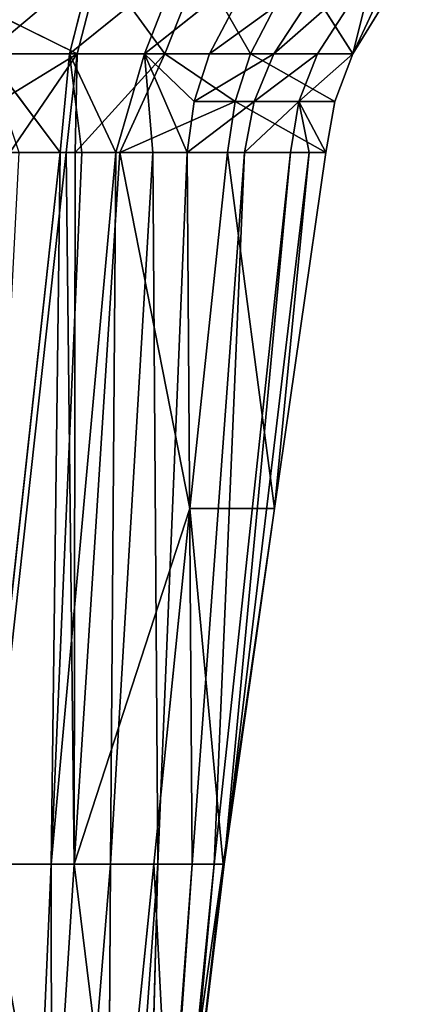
# Model space of a CAD drawing. Extents: x 80 to 596, y 77 to 1633.
# Tile 340 of 352: x 340.31 to 346.28, y 1567.83 to 1583. Entities that reach past the tile are written whole.
import ezdxf

# ---------------------------------------------------------------- set-up
doc = ezdxf.new("R2010")
doc.units = 0
doc.header["$LTSCALE"] = 25.4
doc.layers.get('0').update_dxf_attribs({"color": 13, "linetype": 'CONTINUOUS'})

# ---------------------------------------------------------------- blocks, each defined once
blk = doc.blocks.new('CADILLAC-III-8190-7988-799')
at = {"color": 18}
for p, q in [((3.296, 1582.47, 20.703), (0.523, 1583.843, 21.029)), ((3.296, 1582.47, 20.703), (0.523, 1583.843, 21.029)), ((1.894, 1582.471, 11.113), (3.529, 1583.841, 11.375)), ((1.894, 1582.471, 11.113), (3.529, 1583.841, 11.375)), ((3.178, 1582.47, 11.51), (3.529, 1583.841, 11.375)), ((3.178, 1582.47, 11.51), (3.529, 1583.841, 11.375)), ((3.178, 1582.47, 11.51), (4.868, 1583.84, 11.993)), ((3.178, 1582.47, 11.51), (4.868, 1583.84, 11.993)), ((3.296, 1582.47, 20.703), (3.653, 1583.841, 20.836)), ((3.296, 1582.47, 20.703), (3.653, 1583.841, 20.836)), ((4.648, 1582.47, 20.398), (3.653, 1583.841, 20.836)), ((4.648, 1582.47, 20.398), (3.653, 1583.841, 20.836)), ((4.335, 1582.47, 12.174), (4.868, 1583.84, 11.993)), ((4.335, 1582.47, 12.174), (4.868, 1583.84, 11.993)), ((4.335, 1582.47, 12.174), (6.052, 1583.839, 12.804)), ((4.335, 1582.47, 12.174), (6.052, 1583.839, 12.804)), ((5.184, 1583.84, 20.553), (4.648, 1582.47, 20.398)), ((5.184, 1583.84, 20.553), (4.648, 1582.47, 20.398)), ((5.184, 1583.84, 20.553), (5.965, 1582.47, 19.96)), ((5.184, 1583.84, 20.553), (5.965, 1582.47, 19.96)), ((6.052, 1583.839, 12.804), (5.331, 1582.47, 13.045)), ((5.331, 1582.47, 13.045), (7.218, 1583.839, 14.418)), ((5.331, 1582.47, 13.045), (7.218, 1583.839, 14.418)), ((6.052, 1583.839, 12.804), (5.331, 1582.47, 13.045)), ((6.674, 1583.839, 20.146), (5.965, 1582.47, 19.96)), ((6.674, 1583.839, 20.146), (5.965, 1582.47, 19.96)), ((7.218, 1583.839, 14.418), (6.322, 1582.47, 14.564)), ((7.218, 1583.839, 14.418), (6.322, 1582.47, 14.564)), ((6.322, 1582.47, 14.564), (7.876, 1583.838, 16.537)), ((6.322, 1582.47, 14.564), (7.876, 1583.838, 16.537)), ((7.537, 1582.47, 19.003), (6.674, 1583.839, 20.146)), ((7.537, 1582.47, 19.003), (6.674, 1583.839, 20.146)), ((7.876, 1583.838, 16.537), (6.995, 1582.47, 16.522)), ((7.876, 1583.838, 16.537), (6.995, 1582.47, 16.522)), ((7.537, 1582.47, 19.003), (8.175, 1583.839, 17.807)), ((8.377, 1583.839, 19.056), (7.537, 1582.47, 19.003)), ((7.537, 1582.47, 19.003), (8.175, 1583.839, 17.807)), ((8.377, 1583.839, 19.056), (7.537, 1582.47, 19.003)), ((7.537, 1582.47, 19.003), (7.876, 1583.838, 16.537)), ((7.537, 1582.47, 19.003), (7.876, 1583.838, 16.537)), ((3.296, 1582.47, 20.703), (0.535, 1582.471, 20.911)), ((3.296, 1582.47, 20.703), (0.535, 1582.471, 20.911)), ((3.296, 1582.47, 20.703), (0.818, 1580.95, 20.804)), ((3.296, 1582.47, 20.703), (0.818, 1580.95, 20.804)), ((3.178, 1582.47, 11.51), (1.894, 1582.471, 11.113)), ((3.178, 1582.47, 11.51), (1.894, 1582.471, 11.113)), ((3.037, 1580.95, 11.64), (1.894, 1582.471, 11.113)), ((3.037, 1580.95, 11.64), (1.894, 1582.471, 11.113)), ((3.296, 1582.47, 20.703), (2.26, 1580.95, 20.716)), ((3.296, 1582.47, 20.703), (2.26, 1580.95, 20.716)), ((3.037, 1580.95, 11.64), (3.178, 1582.47, 11.51)), ((3.037, 1580.95, 11.64), (3.178, 1582.47, 11.51)), ((3.125, 1580.95, 20.576), (3.296, 1582.47, 20.703)), ((3.125, 1580.95, 20.576), (3.296, 1582.47, 20.703)), ((3.178, 1582.47, 11.51), (3.369, 1580.95, 11.822)), ((4.335, 1582.47, 12.174), (3.178, 1582.47, 11.51)), ((4.335, 1582.47, 12.174), (3.178, 1582.47, 11.51)), ((3.89, 1580.95, 12.177), (3.178, 1582.47, 11.51)), ((3.89, 1580.95, 12.177), (3.178, 1582.47, 11.51)), ((3.178, 1582.47, 11.51), (3.369, 1580.95, 11.822)), ((4.648, 1582.47, 20.398), (3.264, 1580.95, 20.547)), ((3.264, 1580.95, 20.547), (3.296, 1582.47, 20.703)), ((3.264, 1580.95, 20.547), (3.296, 1582.47, 20.703)), ((4.648, 1582.47, 20.398), (3.264, 1580.95, 20.547)), ((4.648, 1582.47, 20.398), (3.296, 1582.47, 20.703)), ((4.648, 1582.47, 20.398), (3.296, 1582.47, 20.703)), ((3.89, 1580.95, 12.177), (4.335, 1582.47, 12.174)), ((3.89, 1580.95, 12.177), (4.335, 1582.47, 12.174)), ((3.951, 1580.95, 20.378), (4.648, 1582.47, 20.398)), ((3.951, 1580.95, 20.378), (4.648, 1582.47, 20.398)), ((4.335, 1582.47, 12.174), (4.459, 1580.95, 12.678)), ((4.335, 1582.47, 12.174), (4.459, 1580.95, 12.678)), ((4.335, 1582.47, 12.174), (4.99, 1580.95, 13.283)), ((5.331, 1582.47, 13.045), (4.335, 1582.47, 12.174)), ((5.331, 1582.47, 13.045), (4.335, 1582.47, 12.174)), ((5.097, 1581.735, 13.165), (4.335, 1582.47, 12.174)), ((5.097, 1581.735, 13.165), (4.335, 1582.47, 12.174)), ((4.335, 1582.47, 12.174), (4.99, 1580.95, 13.283)), ((4.648, 1582.47, 20.398), (5.965, 1582.47, 19.96)), ((4.648, 1582.47, 20.398), (5.965, 1582.47, 19.96)), ((4.648, 1582.47, 20.398), (5.728, 1581.735, 19.868)), ((4.648, 1582.47, 20.398), (5.728, 1581.735, 19.868)), ((5.331, 1582.47, 13.045), (5.097, 1581.735, 13.165)), ((5.097, 1581.735, 13.165), (6.322, 1582.47, 14.564)), ((5.097, 1581.735, 13.165), (6.322, 1582.47, 14.564)), ((5.331, 1582.47, 13.045), (5.097, 1581.735, 13.165)), ((5.331, 1582.47, 13.045), (6.322, 1582.47, 14.564)), ((5.331, 1582.47, 13.045), (6.322, 1582.47, 14.564)), ((5.965, 1582.47, 19.96), (5.728, 1581.735, 19.868)), ((5.965, 1582.47, 19.96), (5.728, 1581.735, 19.868)), ((7.26, 1581.735, 18.977), (5.965, 1582.47, 19.96)), ((7.26, 1581.735, 18.977), (5.965, 1582.47, 19.96)), ((7.537, 1582.47, 19.003), (5.965, 1582.47, 19.96)), ((7.537, 1582.47, 19.003), (5.965, 1582.47, 19.96)), ((6.322, 1582.47, 14.564), (6.023, 1581.735, 14.637)), ((6.322, 1582.47, 14.564), (6.023, 1581.735, 14.637)), ((6.995, 1582.47, 16.522), (6.023, 1581.735, 14.637)), ((6.995, 1582.47, 16.522), (6.023, 1581.735, 14.637)), ((6.322, 1582.47, 14.564), (6.995, 1582.47, 16.522)), ((6.322, 1582.47, 14.564), (6.995, 1582.47, 16.522)), ((6.709, 1581.735, 16.515), (7.537, 1582.47, 19.003)), ((6.709, 1581.735, 16.515), (7.537, 1582.47, 19.003)), ((6.709, 1581.735, 16.515), (6.995, 1582.47, 16.522)), ((6.709, 1581.735, 16.515), (6.995, 1582.47, 16.522)), ((7.537, 1582.47, 19.003), (6.995, 1582.47, 16.522)), ((7.537, 1582.47, 19.003), (6.995, 1582.47, 16.522)), ((7.537, 1582.47, 19.003), (7.26, 1581.735, 18.977)), ((7.537, 1582.47, 19.003), (7.26, 1581.735, 18.977)), ((3.951, 1580.95, 20.378), (5.728, 1581.735, 19.868)), ((3.951, 1580.95, 20.378), (5.728, 1581.735, 19.868)), ((5.097, 1581.735, 13.165), (4.99, 1580.95, 13.283)), ((4.99, 1580.95, 13.283), (6.023, 1581.735, 14.637)), ((4.99, 1580.95, 13.283), (6.023, 1581.735, 14.637)), ((5.097, 1581.735, 13.165), (4.99, 1580.95, 13.283)), ((5.097, 1581.735, 13.165), (6.023, 1581.735, 14.637)), ((5.097, 1581.735, 13.165), (6.023, 1581.735, 14.637)), ((5.728, 1581.735, 19.868), (5.608, 1580.95, 19.778)), ((5.728, 1581.735, 19.868), (5.608, 1580.95, 19.778)), ((7.123, 1580.95, 18.951), (5.728, 1581.735, 19.868)), ((7.123, 1580.95, 18.951), (5.728, 1581.735, 19.868)), ((7.26, 1581.735, 18.977), (5.728, 1581.735, 19.868)), ((7.26, 1581.735, 18.977), (5.728, 1581.735, 19.868)), ((6.023, 1581.735, 14.637), (5.873, 1580.95, 14.709)), ((5.873, 1580.95, 14.709), (6.709, 1581.735, 16.515)), ((5.873, 1580.95, 14.709), (6.709, 1581.735, 16.515)), ((6.023, 1581.735, 14.637), (5.873, 1580.95, 14.709)), ((6.709, 1581.735, 16.515), (6.023, 1581.735, 14.637)), ((6.709, 1581.735, 16.515), (6.023, 1581.735, 14.637)), ((6.578, 1580.95, 16.509), (6.709, 1581.735, 16.515)), ((6.578, 1580.95, 16.509), (6.709, 1581.735, 16.515)), ((6.709, 1581.735, 16.515), (6.868, 1580.95, 17.601)), ((7.26, 1581.735, 18.977), (6.709, 1581.735, 16.515)), ((7.26, 1581.735, 18.977), (6.709, 1581.735, 16.515)), ((7.123, 1580.95, 18.951), (6.709, 1581.735, 16.515)), ((7.123, 1580.95, 18.951), (6.709, 1581.735, 16.515)), ((6.709, 1581.735, 16.515), (6.868, 1580.95, 17.601)), ((7.26, 1581.735, 18.977), (7.123, 1580.95, 18.951)), ((7.26, 1581.735, 18.977), (7.123, 1580.95, 18.951)), ((1.832, 1569.983, 11.251), (3.037, 1580.95, 11.64)), ((1.832, 1569.983, 11.251), (3.037, 1580.95, 11.64)), ((3.125, 1580.95, 20.576), (1.915, 1569.983, 19.581)), ((3.125, 1580.95, 20.576), (1.915, 1569.983, 19.581)), ((3.125, 1580.95, 20.576), (2.26, 1580.95, 20.716)), ((3.125, 1580.95, 20.576), (2.26, 1580.95, 20.716)), ((2.402, 1580.95, 11.375), (3.037, 1580.95, 11.64)), ((2.402, 1580.95, 11.375), (3.037, 1580.95, 11.64)), ((3.037, 1580.95, 11.64), (2.896, 1569.983, 11.699)), ((3.369, 1580.95, 11.822), (2.896, 1569.983, 11.699)), ((3.037, 1580.95, 11.64), (2.896, 1569.983, 11.699)), ((3.369, 1580.95, 11.822), (2.896, 1569.983, 11.699)), ((3.89, 1580.95, 12.177), (2.896, 1569.983, 11.699)), ((3.89, 1580.95, 12.177), (2.896, 1569.983, 11.699)), ((3.037, 1580.95, 11.64), (3.369, 1580.95, 11.822)), ((3.037, 1580.95, 11.64), (3.369, 1580.95, 11.822)), ((3.264, 1580.95, 20.547), (3.125, 1580.95, 20.576)), ((3.125, 1580.95, 20.576), (3.251, 1569.983, 19.195)), ((3.125, 1580.95, 20.576), (3.251, 1569.983, 19.195)), ((3.264, 1580.95, 20.547), (3.125, 1580.95, 20.576)), ((3.951, 1580.95, 20.378), (3.251, 1569.983, 19.195)), ((3.264, 1580.95, 20.547), (3.251, 1569.983, 19.195)), ((3.951, 1580.95, 20.378), (3.251, 1569.983, 19.195)), ((3.264, 1580.95, 20.547), (3.251, 1569.983, 19.195)), ((3.951, 1580.95, 20.378), (3.264, 1580.95, 20.547)), ((3.951, 1580.95, 20.378), (3.264, 1580.95, 20.547)), ((3.369, 1580.95, 11.822), (3.89, 1580.95, 12.177)), ((3.369, 1580.95, 11.822), (3.89, 1580.95, 12.177)), ((3.89, 1580.95, 12.177), (3.81, 1569.983, 12.405)), ((3.89, 1580.95, 12.177), (3.81, 1569.983, 12.405)), ((4.459, 1580.95, 12.678), (3.81, 1569.983, 12.405)), ((4.459, 1580.95, 12.678), (3.81, 1569.983, 12.405)), ((3.89, 1580.95, 12.177), (4.459, 1580.95, 12.678)), ((3.89, 1580.95, 12.177), (4.459, 1580.95, 12.678)), ((5.608, 1580.95, 19.778), (3.951, 1580.95, 20.378)), ((3.951, 1580.95, 20.378), (5.03, 1575.467, 19.171)), ((3.951, 1580.95, 20.378), (5.03, 1575.467, 19.171)), ((5.608, 1580.95, 19.778), (3.951, 1580.95, 20.378)), ((4.459, 1580.95, 12.678), (4.537, 1569.983, 13.303)), ((4.459, 1580.95, 12.678), (4.537, 1569.983, 13.303)), ((4.459, 1580.95, 12.678), (4.99, 1580.95, 13.283)), ((4.459, 1580.95, 12.678), (4.99, 1580.95, 13.283)), ((4.99, 1580.95, 13.283), (4.537, 1569.983, 13.303)), ((4.99, 1580.95, 13.283), (4.537, 1569.983, 13.303)), ((4.99, 1580.95, 13.283), (5.066, 1569.983, 14.331)), ((4.99, 1580.95, 13.283), (5.066, 1569.983, 14.331)), ((4.99, 1580.95, 13.283), (5.873, 1580.95, 14.709)), ((4.99, 1580.95, 13.283), (5.873, 1580.95, 14.709)), ((5.03, 1575.467, 19.171), (5.608, 1580.95, 19.778)), ((5.03, 1575.467, 19.171), (5.608, 1580.95, 19.778)), ((5.873, 1580.95, 14.709), (5.066, 1569.983, 14.331)), ((5.873, 1580.95, 14.709), (5.066, 1569.983, 14.331)), ((5.873, 1580.95, 14.709), (5.404, 1569.983, 15.431)), ((5.873, 1580.95, 14.709), (5.404, 1569.983, 15.431)), ((6.578, 1580.95, 16.509), (5.404, 1569.983, 15.431)), ((6.578, 1580.95, 16.509), (5.404, 1569.983, 15.431)), ((6.578, 1580.95, 16.509), (5.559, 1569.983, 16.559)), ((6.578, 1580.95, 16.509), (5.559, 1569.983, 16.559)), ((6.868, 1580.95, 17.601), (5.559, 1569.983, 16.559)), ((6.868, 1580.95, 17.601), (5.559, 1569.983, 16.559)), ((7.123, 1580.95, 18.951), (5.608, 1580.95, 19.778)), ((5.608, 1580.95, 19.778), (6.334, 1575.467, 18.313)), ((5.608, 1580.95, 19.778), (6.334, 1575.467, 18.313)), ((7.123, 1580.95, 18.951), (5.608, 1580.95, 19.778)), ((5.873, 1580.95, 14.709), (6.578, 1580.95, 16.509)), ((5.873, 1580.95, 14.709), (6.578, 1580.95, 16.509)), ((6.334, 1575.467, 18.313), (7.123, 1580.95, 18.951)), ((6.868, 1580.95, 17.601), (6.334, 1575.467, 18.313)), ((6.868, 1580.95, 17.601), (6.334, 1575.467, 18.313)), ((6.334, 1575.467, 18.313), (7.123, 1580.95, 18.951)), ((6.578, 1580.95, 16.509), (6.868, 1580.95, 17.601)), ((6.578, 1580.95, 16.509), (6.868, 1580.95, 17.601)), ((6.868, 1580.95, 17.601), (7.123, 1580.95, 18.951)), ((6.868, 1580.95, 17.601), (7.123, 1580.95, 18.951)), ((3.251, 1569.983, 19.195), (5.03, 1575.467, 19.171)), ((3.251, 1569.983, 19.195), (5.03, 1575.467, 19.171)), ((4.477, 1569.983, 18.553), (5.03, 1575.467, 19.171)), ((4.477, 1569.983, 18.553), (5.03, 1575.467, 19.171)), ((5.03, 1575.467, 19.171), (6.334, 1575.467, 18.313)), ((5.03, 1575.467, 19.171), (6.334, 1575.467, 18.313)), ((5.03, 1575.467, 19.171), (5.546, 1569.983, 17.676)), ((5.03, 1575.467, 19.171), (5.546, 1569.983, 17.676)), ((5.546, 1569.983, 17.676), (6.334, 1575.467, 18.313)), ((5.546, 1569.983, 17.676), (6.334, 1575.467, 18.313)), ((6.334, 1575.467, 18.313), (5.559, 1569.983, 16.559)), ((6.334, 1575.467, 18.313), (5.559, 1569.983, 16.559)), ((2.896, 1569.983, 11.699), (1.832, 1569.983, 11.251)), ((2.896, 1569.983, 11.699), (1.832, 1569.983, 11.251)), ((3.251, 1569.983, 19.195), (1.915, 1569.983, 19.581)), ((3.251, 1569.983, 19.195), (1.915, 1569.983, 19.581)), ((2.422, 1559.016, 11.577), (2.896, 1569.983, 11.699)), ((2.422, 1559.016, 11.577), (2.896, 1569.983, 11.699)), ((3.81, 1569.983, 12.405), (2.896, 1569.983, 11.699)), ((2.91, 1559.016, 11.909), (2.896, 1569.983, 11.699)), ((3.81, 1569.983, 12.405), (2.896, 1569.983, 11.699)), ((2.91, 1559.016, 11.909), (2.896, 1569.983, 11.699)), ((2.901, 1564.499, 18.603), (3.251, 1569.983, 19.195)), ((2.901, 1564.499, 18.603), (3.251, 1569.983, 19.195)), ((2.91, 1559.016, 11.909), (3.81, 1569.983, 12.405)), ((2.91, 1559.016, 11.909), (3.81, 1569.983, 12.405)), ((3.924, 1564.499, 17.935), (3.251, 1569.983, 19.195)), ((3.924, 1564.499, 17.935), (3.251, 1569.983, 19.195)), ((3.744, 1559.016, 12.848), (4.537, 1569.983, 13.303)), ((3.744, 1559.016, 12.848), (3.81, 1569.983, 12.405)), ((3.744, 1559.016, 12.848), (4.537, 1569.983, 13.303)), ((3.744, 1559.016, 12.848), (3.81, 1569.983, 12.405)), ((3.924, 1564.499, 17.935), (4.477, 1569.983, 18.553)), ((3.924, 1564.499, 17.935), (4.477, 1569.983, 18.553)), ((4.251, 1559.016, 14.159), (5.066, 1569.983, 14.331)), ((4.251, 1559.016, 14.159), (5.066, 1569.983, 14.331)), ((4.251, 1559.016, 14.159), (4.537, 1569.983, 13.303)), ((4.251, 1559.016, 14.159), (4.537, 1569.983, 13.303)), ((4.305, 1559.016, 14.594), (5.404, 1569.983, 15.431)), ((4.305, 1559.016, 14.594), (5.404, 1569.983, 15.431)), ((4.305, 1559.016, 14.594), (5.066, 1569.983, 14.331)), ((4.305, 1559.016, 14.594), (5.066, 1569.983, 14.331)), ((4.477, 1569.983, 18.553), (5.546, 1569.983, 17.676)), ((4.477, 1569.983, 18.553), (5.546, 1569.983, 17.676)), ((4.477, 1569.983, 18.553), (4.758, 1564.499, 17.038)), ((4.477, 1569.983, 18.553), (4.758, 1564.499, 17.038)), ((5.066, 1569.983, 14.331), (4.537, 1569.983, 13.303)), ((5.066, 1569.983, 14.331), (4.537, 1569.983, 13.303)), ((4.758, 1564.499, 17.038), (5.546, 1569.983, 17.676)), ((4.758, 1564.499, 17.038), (5.546, 1569.983, 17.676)), ((4.904, 1564.499, 16.038), (5.546, 1569.983, 17.676)), ((4.904, 1564.499, 16.038), (5.546, 1569.983, 17.676)), ((4.904, 1564.499, 16.038), (5.559, 1569.983, 16.559)), ((4.904, 1564.499, 16.038), (5.559, 1569.983, 16.559)), ((4.904, 1564.499, 16.038), (5.404, 1569.983, 15.431)), ((4.904, 1564.499, 16.038), (5.404, 1569.983, 15.431)), ((5.404, 1569.983, 15.431), (5.066, 1569.983, 14.331)), ((5.404, 1569.983, 15.431), (5.066, 1569.983, 14.331)), ((5.559, 1569.983, 16.559), (5.404, 1569.983, 15.431)), ((5.559, 1569.983, 16.559), (5.404, 1569.983, 15.431)), ((5.546, 1569.983, 17.676), (5.559, 1569.983, 16.559)), ((5.546, 1569.983, 17.676), (5.559, 1569.983, 16.559))]:
    blk.add_line(p, q, dxfattribs=at)
mesh = blk.add_polyface(dxfattribs=at)
corners = [(3.296, 1582.47, 20.703), (0.523, 1583.843, 21.029), (0.535, 1582.471, 20.911)]
mesh.append_faces([[corners[k] for k in face] for face in [(0, 1, 2)]], dxfattribs={"color": 18})
mesh = blk.add_polyface(dxfattribs=at)
corners = [(3.653, 1583.841, 20.836), (0.523, 1583.843, 21.029), (3.296, 1582.47, 20.703)]
mesh.append_faces([[corners[k] for k in face] for face in [(0, 1, 2)]], dxfattribs={"color": 18})
mesh = blk.add_polyface(dxfattribs=at)
corners = [(3.529, 1583.841, 11.375), (1.894, 1582.471, 11.113), (2.069, 1583.842, 11.005)]
mesh.append_faces([[corners[k] for k in face] for face in [(0, 1, 2)]], dxfattribs={"color": 18})
mesh = blk.add_polyface(dxfattribs=at)
corners = [(3.529, 1583.841, 11.375), (3.178, 1582.47, 11.51), (1.894, 1582.471, 11.113)]
mesh.append_faces([[corners[k] for k in face] for face in [(0, 1, 2)]], dxfattribs={"color": 18})
mesh = blk.add_polyface(dxfattribs=at)
corners = [(4.868, 1583.84, 11.993), (3.178, 1582.47, 11.51), (3.529, 1583.841, 11.375)]
mesh.append_faces([[corners[k] for k in face] for face in [(0, 1, 2)]], dxfattribs={"color": 18})
mesh = blk.add_polyface(dxfattribs=at)
corners = [(4.868, 1583.84, 11.993), (4.335, 1582.47, 12.174), (3.178, 1582.47, 11.51)]
mesh.append_faces([[corners[k] for k in face] for face in [(0, 1, 2)]], dxfattribs={"color": 18})
mesh = blk.add_polyface(dxfattribs=at)
corners = [(4.648, 1582.47, 20.398), (3.653, 1583.841, 20.836), (3.296, 1582.47, 20.703)]
mesh.append_faces([[corners[k] for k in face] for face in [(0, 1, 2)]], dxfattribs={"color": 18})
mesh = blk.add_polyface(dxfattribs=at)
corners = [(5.184, 1583.84, 20.553), (3.653, 1583.841, 20.836), (4.648, 1582.47, 20.398)]
mesh.append_faces([[corners[k] for k in face] for face in [(0, 1, 2)]], dxfattribs={"color": 18})
mesh = blk.add_polyface(dxfattribs=at)
corners = [(6.052, 1583.839, 12.804), (4.335, 1582.47, 12.174), (4.868, 1583.84, 11.993)]
mesh.append_faces([[corners[k] for k in face] for face in [(0, 1, 2)]], dxfattribs={"color": 18})
mesh = blk.add_polyface(dxfattribs=at)
corners = [(6.052, 1583.839, 12.804), (5.331, 1582.47, 13.045), (4.335, 1582.47, 12.174)]
mesh.append_faces([[corners[k] for k in face] for face in [(0, 1, 2)]], dxfattribs={"color": 18})
mesh = blk.add_polyface(dxfattribs=at)
corners = [(5.965, 1582.47, 19.96), (5.184, 1583.84, 20.553), (4.648, 1582.47, 20.398)]
mesh.append_faces([[corners[k] for k in face] for face in [(0, 1, 2)]], dxfattribs={"color": 18})
mesh = blk.add_polyface(dxfattribs=at)
corners = [(6.674, 1583.839, 20.146), (5.184, 1583.84, 20.553), (5.965, 1582.47, 19.96)]
mesh.append_faces([[corners[k] for k in face] for face in [(0, 1, 2)]], dxfattribs={"color": 18})
mesh = blk.add_polyface(dxfattribs=at)
corners = [(7.218, 1583.839, 14.418), (6.322, 1582.47, 14.564), (5.331, 1582.47, 13.045)]
mesh.append_faces([[corners[k] for k in face] for face in [(0, 1, 2)]], dxfattribs={"color": 18})
mesh = blk.add_polyface(dxfattribs=at)
corners = [(6.052, 1583.839, 12.804), (7.218, 1583.839, 14.418), (5.331, 1582.47, 13.045)]
mesh.append_faces([[corners[k] for k in face] for face in [(0, 1, 2)]], dxfattribs={"color": 18})
mesh = blk.add_polyface(dxfattribs=at)
corners = [(7.537, 1582.47, 19.003), (6.674, 1583.839, 20.146), (5.965, 1582.47, 19.96)]
mesh.append_faces([[corners[k] for k in face] for face in [(0, 1, 2)]], dxfattribs={"color": 18})
mesh = blk.add_polyface(dxfattribs=at)
corners = [(7.218, 1583.839, 14.418), (7.876, 1583.838, 16.537), (6.322, 1582.47, 14.564)]
mesh.append_faces([[corners[k] for k in face] for face in [(0, 1, 2)]], dxfattribs={"color": 18})
mesh = blk.add_polyface(dxfattribs=at)
corners = [(7.876, 1583.838, 16.537), (6.995, 1582.47, 16.522), (6.322, 1582.47, 14.564)]
mesh.append_faces([[corners[k] for k in face] for face in [(0, 1, 2)]], dxfattribs={"color": 18})
mesh = blk.add_polyface(dxfattribs=at)
corners = [(8.377, 1583.839, 19.056), (6.674, 1583.839, 20.146), (7.537, 1582.47, 19.003)]
mesh.append_faces([[corners[k] for k in face] for face in [(0, 1, 2)]], dxfattribs={"color": 18})
mesh = blk.add_polyface(dxfattribs=at)
corners = [(7.876, 1583.838, 16.537), (7.537, 1582.47, 19.003), (6.995, 1582.47, 16.522)]
mesh.append_faces([[corners[k] for k in face] for face in [(0, 1, 2)]], dxfattribs={"color": 18})
mesh = blk.add_polyface(dxfattribs=at)
corners = [(8.377, 1583.839, 19.056), (7.537, 1582.47, 19.003), (8.175, 1583.839, 17.807)]
mesh.append_faces([[corners[k] for k in face] for face in [(0, 1, 2)]], dxfattribs={"color": 18})
mesh = blk.add_polyface(dxfattribs=at)
corners = [(8.175, 1583.839, 17.807), (7.537, 1582.47, 19.003), (7.876, 1583.838, 16.537)]
mesh.append_faces([[corners[k] for k in face] for face in [(0, 1, 2)]], dxfattribs={"color": 18})
mesh = blk.add_polyface(dxfattribs=at)
corners = [(3.296, 1582.47, 20.703), (0.535, 1582.471, 20.911), (0.818, 1580.95, 20.804)]
mesh.append_faces([[corners[k] for k in face] for face in [(0, 1, 2)]], dxfattribs={"color": 18})
mesh = blk.add_polyface(dxfattribs=at)
corners = [(3.296, 1582.47, 20.703), (0.818, 1580.95, 20.804), (2.26, 1580.95, 20.716)]
mesh.append_faces([[corners[k] for k in face] for face in [(0, 1, 2)]], dxfattribs={"color": 18})
mesh = blk.add_polyface(dxfattribs=at)
corners = [(3.178, 1582.47, 11.51), (3.037, 1580.95, 11.64), (1.894, 1582.471, 11.113)]
mesh.append_faces([[corners[k] for k in face] for face in [(0, 1, 2)]], dxfattribs={"color": 18})
mesh = blk.add_polyface(dxfattribs=at)
corners = [(3.037, 1580.95, 11.64), (2.402, 1580.95, 11.375), (1.894, 1582.471, 11.113)]
mesh.append_faces([[corners[k] for k in face] for face in [(0, 1, 2)]], dxfattribs={"color": 18})
mesh = blk.add_polyface(dxfattribs=at)
corners = [(3.296, 1582.47, 20.703), (2.26, 1580.95, 20.716), (3.125, 1580.95, 20.576)]
mesh.append_faces([[corners[k] for k in face] for face in [(0, 1, 2)]], dxfattribs={"color": 18})
mesh = blk.add_polyface(dxfattribs=at)
corners = [(3.369, 1580.95, 11.822), (3.037, 1580.95, 11.64), (3.178, 1582.47, 11.51)]
mesh.append_faces([[corners[k] for k in face] for face in [(0, 1, 2)]], dxfattribs={"color": 18})
mesh = blk.add_polyface(dxfattribs=at)
corners = [(3.296, 1582.47, 20.703), (3.125, 1580.95, 20.576), (3.264, 1580.95, 20.547)]
mesh.append_faces([[corners[k] for k in face] for face in [(0, 1, 2)]], dxfattribs={"color": 18})
mesh = blk.add_polyface(dxfattribs=at)
corners = [(4.335, 1582.47, 12.174), (3.89, 1580.95, 12.177), (3.178, 1582.47, 11.51)]
mesh.append_faces([[corners[k] for k in face] for face in [(0, 1, 2)]], dxfattribs={"color": 18})
mesh = blk.add_polyface(dxfattribs=at)
corners = [(3.89, 1580.95, 12.177), (3.369, 1580.95, 11.822), (3.178, 1582.47, 11.51)]
mesh.append_faces([[corners[k] for k in face] for face in [(0, 1, 2)]], dxfattribs={"color": 18})
mesh = blk.add_polyface(dxfattribs=at)
corners = [(4.648, 1582.47, 20.398), (3.264, 1580.95, 20.547), (3.951, 1580.95, 20.378)]
mesh.append_faces([[corners[k] for k in face] for face in [(0, 1, 2)]], dxfattribs={"color": 18})
mesh = blk.add_polyface(dxfattribs=at)
corners = [(4.648, 1582.47, 20.398), (3.296, 1582.47, 20.703), (3.264, 1580.95, 20.547)]
mesh.append_faces([[corners[k] for k in face] for face in [(0, 1, 2)]], dxfattribs={"color": 18})
mesh = blk.add_polyface(dxfattribs=at)
corners = [(4.459, 1580.95, 12.678), (3.89, 1580.95, 12.177), (4.335, 1582.47, 12.174)]
mesh.append_faces([[corners[k] for k in face] for face in [(0, 1, 2)]], dxfattribs={"color": 18})
mesh = blk.add_polyface(dxfattribs=at)
corners = [(5.728, 1581.735, 19.868), (4.648, 1582.47, 20.398), (3.951, 1580.95, 20.378)]
mesh.append_faces([[corners[k] for k in face] for face in [(0, 1, 2)]], dxfattribs={"color": 18})
mesh = blk.add_polyface(dxfattribs=at)
corners = [(4.335, 1582.47, 12.174), (4.99, 1580.95, 13.283), (4.459, 1580.95, 12.678)]
mesh.append_faces([[corners[k] for k in face] for face in [(0, 1, 2)]], dxfattribs={"color": 18})
mesh = blk.add_polyface(dxfattribs=at)
corners = [(5.331, 1582.47, 13.045), (5.097, 1581.735, 13.165), (4.335, 1582.47, 12.174)]
mesh.append_faces([[corners[k] for k in face] for face in [(0, 1, 2)]], dxfattribs={"color": 18})
mesh = blk.add_polyface(dxfattribs=at)
corners = [(4.335, 1582.47, 12.174), (5.097, 1581.735, 13.165), (4.99, 1580.95, 13.283)]
mesh.append_faces([[corners[k] for k in face] for face in [(0, 1, 2)]], dxfattribs={"color": 18})
mesh = blk.add_polyface(dxfattribs=at)
corners = [(5.965, 1582.47, 19.96), (4.648, 1582.47, 20.398), (5.728, 1581.735, 19.868)]
mesh.append_faces([[corners[k] for k in face] for face in [(0, 1, 2)]], dxfattribs={"color": 18})
mesh = blk.add_polyface(dxfattribs=at)
corners = [(6.322, 1582.47, 14.564), (6.023, 1581.735, 14.637), (5.097, 1581.735, 13.165)]
mesh.append_faces([[corners[k] for k in face] for face in [(0, 1, 2)]], dxfattribs={"color": 18})
mesh = blk.add_polyface(dxfattribs=at)
corners = [(5.331, 1582.47, 13.045), (6.322, 1582.47, 14.564), (5.097, 1581.735, 13.165)]
mesh.append_faces([[corners[k] for k in face] for face in [(0, 1, 2)]], dxfattribs={"color": 18})
mesh = blk.add_polyface(dxfattribs=at)
corners = [(7.26, 1581.735, 18.977), (5.965, 1582.47, 19.96), (5.728, 1581.735, 19.868)]
mesh.append_faces([[corners[k] for k in face] for face in [(0, 1, 2)]], dxfattribs={"color": 18})
mesh = blk.add_polyface(dxfattribs=at)
corners = [(7.537, 1582.47, 19.003), (5.965, 1582.47, 19.96), (7.26, 1581.735, 18.977)]
mesh.append_faces([[corners[k] for k in face] for face in [(0, 1, 2)]], dxfattribs={"color": 18})
mesh = blk.add_polyface(dxfattribs=at)
corners = [(6.995, 1582.47, 16.522), (6.023, 1581.735, 14.637), (6.322, 1582.47, 14.564)]
mesh.append_faces([[corners[k] for k in face] for face in [(0, 1, 2)]], dxfattribs={"color": 18})
mesh = blk.add_polyface(dxfattribs=at)
corners = [(6.995, 1582.47, 16.522), (6.709, 1581.735, 16.515), (6.023, 1581.735, 14.637)]
mesh.append_faces([[corners[k] for k in face] for face in [(0, 1, 2)]], dxfattribs={"color": 18})
mesh = blk.add_polyface(dxfattribs=at)
corners = [(7.537, 1582.47, 19.003), (7.26, 1581.735, 18.977), (6.709, 1581.735, 16.515)]
mesh.append_faces([[corners[k] for k in face] for face in [(0, 1, 2)]], dxfattribs={"color": 18})
mesh = blk.add_polyface(dxfattribs=at)
corners = [(7.537, 1582.47, 19.003), (6.709, 1581.735, 16.515), (6.995, 1582.47, 16.522)]
mesh.append_faces([[corners[k] for k in face] for face in [(0, 1, 2)]], dxfattribs={"color": 18})
mesh = blk.add_polyface(dxfattribs=at)
corners = [(5.728, 1581.735, 19.868), (3.951, 1580.95, 20.378), (5.608, 1580.95, 19.778)]
mesh.append_faces([[corners[k] for k in face] for face in [(0, 1, 2)]], dxfattribs={"color": 18})
mesh = blk.add_polyface(dxfattribs=at)
corners = [(6.023, 1581.735, 14.637), (5.873, 1580.95, 14.709), (4.99, 1580.95, 13.283)]
mesh.append_faces([[corners[k] for k in face] for face in [(0, 1, 2)]], dxfattribs={"color": 18})
mesh = blk.add_polyface(dxfattribs=at)
corners = [(6.023, 1581.735, 14.637), (4.99, 1580.95, 13.283), (5.097, 1581.735, 13.165)]
mesh.append_faces([[corners[k] for k in face] for face in [(0, 1, 2)]], dxfattribs={"color": 18})
mesh = blk.add_polyface(dxfattribs=at)
corners = [(7.123, 1580.95, 18.951), (5.728, 1581.735, 19.868), (5.608, 1580.95, 19.778)]
mesh.append_faces([[corners[k] for k in face] for face in [(0, 1, 2)]], dxfattribs={"color": 18})
mesh = blk.add_polyface(dxfattribs=at)
corners = [(7.26, 1581.735, 18.977), (5.728, 1581.735, 19.868), (7.123, 1580.95, 18.951)]
mesh.append_faces([[corners[k] for k in face] for face in [(0, 1, 2)]], dxfattribs={"color": 18})
mesh = blk.add_polyface(dxfattribs=at)
corners = [(6.709, 1581.735, 16.515), (6.578, 1580.95, 16.509), (5.873, 1580.95, 14.709)]
mesh.append_faces([[corners[k] for k in face] for face in [(0, 1, 2)]], dxfattribs={"color": 18})
mesh = blk.add_polyface(dxfattribs=at)
corners = [(6.709, 1581.735, 16.515), (5.873, 1580.95, 14.709), (6.023, 1581.735, 14.637)]
mesh.append_faces([[corners[k] for k in face] for face in [(0, 1, 2)]], dxfattribs={"color": 18})
mesh = blk.add_polyface(dxfattribs=at)
corners = [(6.709, 1581.735, 16.515), (6.868, 1580.95, 17.601), (6.578, 1580.95, 16.509)]
mesh.append_faces([[corners[k] for k in face] for face in [(0, 1, 2)]], dxfattribs={"color": 18})
mesh = blk.add_polyface(dxfattribs=at)
corners = [(7.26, 1581.735, 18.977), (7.123, 1580.95, 18.951), (6.709, 1581.735, 16.515)]
mesh.append_faces([[corners[k] for k in face] for face in [(0, 1, 2)]], dxfattribs={"color": 18})
mesh = blk.add_polyface(dxfattribs=at)
corners = [(6.709, 1581.735, 16.515), (7.123, 1580.95, 18.951), (6.868, 1580.95, 17.601)]
mesh.append_faces([[corners[k] for k in face] for face in [(0, 1, 2)]], dxfattribs={"color": 18})
mesh = blk.add_polyface(dxfattribs=at)
corners = [(3.037, 1580.95, 11.64), (2.896, 1569.983, 11.699), (1.832, 1569.983, 11.251)]
mesh.append_faces([[corners[k] for k in face] for face in [(0, 1, 2)]], dxfattribs={"color": 18})
mesh = blk.add_polyface(dxfattribs=at)
corners = [(3.037, 1580.95, 11.64), (1.832, 1569.983, 11.251), (2.402, 1580.95, 11.375)]
mesh.append_faces([[corners[k] for k in face] for face in [(0, 1, 2)]], dxfattribs={"color": 18})
mesh = blk.add_polyface(dxfattribs=at)
corners = [(3.251, 1569.983, 19.195), (3.125, 1580.95, 20.576), (1.915, 1569.983, 19.581)]
mesh.append_faces([[corners[k] for k in face] for face in [(0, 1, 2)]], dxfattribs={"color": 18})
mesh = blk.add_polyface(dxfattribs=at)
corners = [(3.125, 1580.95, 20.576), (2.26, 1580.95, 20.716), (1.915, 1569.983, 19.581)]
mesh.append_faces([[corners[k] for k in face] for face in [(0, 1, 2)]], dxfattribs={"color": 18})
mesh = blk.add_polyface(dxfattribs=at)
corners = [(3.369, 1580.95, 11.822), (2.896, 1569.983, 11.699), (3.037, 1580.95, 11.64)]
mesh.append_faces([[corners[k] for k in face] for face in [(0, 1, 2)]], dxfattribs={"color": 18})
mesh = blk.add_polyface(dxfattribs=at)
corners = [(3.89, 1580.95, 12.177), (2.896, 1569.983, 11.699), (3.369, 1580.95, 11.822)]
mesh.append_faces([[corners[k] for k in face] for face in [(0, 1, 2)]], dxfattribs={"color": 18})
mesh = blk.add_polyface(dxfattribs=at)
corners = [(3.89, 1580.95, 12.177), (3.81, 1569.983, 12.405), (2.896, 1569.983, 11.699)]
mesh.append_faces([[corners[k] for k in face] for face in [(0, 1, 2)]], dxfattribs={"color": 18})
mesh = blk.add_polyface(dxfattribs=at)
corners = [(3.264, 1580.95, 20.547), (3.125, 1580.95, 20.576), (3.251, 1569.983, 19.195)]
mesh.append_faces([[corners[k] for k in face] for face in [(0, 1, 2)]], dxfattribs={"color": 18})
mesh = blk.add_polyface(dxfattribs=at)
corners = [(5.03, 1575.467, 19.171), (3.951, 1580.95, 20.378), (3.251, 1569.983, 19.195)]
mesh.append_faces([[corners[k] for k in face] for face in [(0, 1, 2)]], dxfattribs={"color": 18})
mesh = blk.add_polyface(dxfattribs=at)
corners = [(3.951, 1580.95, 20.378), (3.264, 1580.95, 20.547), (3.251, 1569.983, 19.195)]
mesh.append_faces([[corners[k] for k in face] for face in [(0, 1, 2)]], dxfattribs={"color": 18})
mesh = blk.add_polyface(dxfattribs=at)
corners = [(3.81, 1569.983, 12.405), (4.537, 1569.983, 13.303), (3.744, 1559.016, 12.848), (4.459, 1580.95, 12.678)]
mesh.append_faces([[corners[k] for k in face] for face in [(0, 1, 2), (1, 0, 3)]], dxfattribs={"vtx0": -1, "color": 18})
mesh = blk.add_polyface(dxfattribs=at)
corners = [(4.459, 1580.95, 12.678), (3.81, 1569.983, 12.405), (3.89, 1580.95, 12.177)]
mesh.append_faces([[corners[k] for k in face] for face in [(0, 1, 2)]], dxfattribs={"color": 18})
mesh = blk.add_polyface(dxfattribs=at)
corners = [(5.608, 1580.95, 19.778), (3.951, 1580.95, 20.378), (5.03, 1575.467, 19.171)]
mesh.append_faces([[corners[k] for k in face] for face in [(0, 1, 2)]], dxfattribs={"color": 18})
mesh = blk.add_polyface(dxfattribs=at)
corners = [(4.99, 1580.95, 13.283), (4.537, 1569.983, 13.303), (4.459, 1580.95, 12.678)]
mesh.append_faces([[corners[k] for k in face] for face in [(0, 1, 2)]], dxfattribs={"color": 18})
mesh = blk.add_polyface(dxfattribs=at)
corners = [(4.99, 1580.95, 13.283), (5.066, 1569.983, 14.331), (4.537, 1569.983, 13.303)]
mesh.append_faces([[corners[k] for k in face] for face in [(0, 1, 2)]], dxfattribs={"color": 18})
mesh = blk.add_polyface(dxfattribs=at)
corners = [(5.873, 1580.95, 14.709), (5.066, 1569.983, 14.331), (4.99, 1580.95, 13.283)]
mesh.append_faces([[corners[k] for k in face] for face in [(0, 1, 2)]], dxfattribs={"color": 18})
mesh = blk.add_polyface(dxfattribs=at)
corners = [(6.334, 1575.467, 18.313), (5.608, 1580.95, 19.778), (5.03, 1575.467, 19.171)]
mesh.append_faces([[corners[k] for k in face] for face in [(0, 1, 2)]], dxfattribs={"color": 18})
mesh = blk.add_polyface(dxfattribs=at)
corners = [(5.873, 1580.95, 14.709), (5.404, 1569.983, 15.431), (5.066, 1569.983, 14.331)]
mesh.append_faces([[corners[k] for k in face] for face in [(0, 1, 2)]], dxfattribs={"color": 18})
mesh = blk.add_polyface(dxfattribs=at)
corners = [(6.578, 1580.95, 16.509), (5.404, 1569.983, 15.431), (5.873, 1580.95, 14.709)]
mesh.append_faces([[corners[k] for k in face] for face in [(0, 1, 2)]], dxfattribs={"color": 18})
mesh = blk.add_polyface(dxfattribs=at)
corners = [(6.578, 1580.95, 16.509), (5.559, 1569.983, 16.559), (5.404, 1569.983, 15.431)]
mesh.append_faces([[corners[k] for k in face] for face in [(0, 1, 2)]], dxfattribs={"color": 18})
mesh = blk.add_polyface(dxfattribs=at)
corners = [(6.868, 1580.95, 17.601), (5.559, 1569.983, 16.559), (6.578, 1580.95, 16.509)]
mesh.append_faces([[corners[k] for k in face] for face in [(0, 1, 2)]], dxfattribs={"color": 18})
mesh = blk.add_polyface(dxfattribs=at)
corners = [(6.868, 1580.95, 17.601), (6.334, 1575.467, 18.313), (5.559, 1569.983, 16.559)]
mesh.append_faces([[corners[k] for k in face] for face in [(0, 1, 2)]], dxfattribs={"color": 18})
mesh = blk.add_polyface(dxfattribs=at)
corners = [(7.123, 1580.95, 18.951), (5.608, 1580.95, 19.778), (6.334, 1575.467, 18.313)]
mesh.append_faces([[corners[k] for k in face] for face in [(0, 1, 2)]], dxfattribs={"color": 18})
mesh = blk.add_polyface(dxfattribs=at)
corners = [(7.123, 1580.95, 18.951), (6.334, 1575.467, 18.313), (6.868, 1580.95, 17.601)]
mesh.append_faces([[corners[k] for k in face] for face in [(0, 1, 2)]], dxfattribs={"color": 18})
mesh = blk.add_polyface(dxfattribs=at)
corners = [(3.924, 1564.499, 17.935), (5.03, 1575.467, 19.171), (3.251, 1569.983, 19.195), (4.477, 1569.983, 18.553)]
mesh.append_faces([[corners[k] for k in face] for face in [(0, 1, 2), (1, 0, 3)]], dxfattribs={"vtx0": -1, "color": 18})
mesh = blk.add_polyface(dxfattribs=at)
corners = [(5.546, 1569.983, 17.676), (5.03, 1575.467, 19.171), (4.477, 1569.983, 18.553)]
mesh.append_faces([[corners[k] for k in face] for face in [(0, 1, 2)]], dxfattribs={"color": 18})
mesh = blk.add_polyface(dxfattribs=at)
corners = [(6.334, 1575.467, 18.313), (5.03, 1575.467, 19.171), (5.546, 1569.983, 17.676)]
mesh.append_faces([[corners[k] for k in face] for face in [(0, 1, 2)]], dxfattribs={"color": 18})
mesh = blk.add_polyface(dxfattribs=at)
corners = [(6.334, 1575.467, 18.313), (5.546, 1569.983, 17.676), (5.559, 1569.983, 16.559)]
mesh.append_faces([[corners[k] for k in face] for face in [(0, 1, 2)]], dxfattribs={"color": 18})
mesh = blk.add_polyface(dxfattribs=at)
corners = [(2.422, 1559.016, 11.577), (1.671, 1559.016, 11.251), (1.832, 1569.983, 11.251)]
mesh.append_faces([[corners[k] for k in face] for face in [(0, 1, 2)]], dxfattribs={"color": 18})
mesh = blk.add_polyface(dxfattribs=at)
corners = [(2.896, 1569.983, 11.699), (2.422, 1559.016, 11.577), (1.832, 1569.983, 11.251)]
mesh.append_faces([[corners[k] for k in face] for face in [(0, 1, 2)]], dxfattribs={"color": 18})
mesh = blk.add_polyface(dxfattribs=at)
corners = [(3.251, 1569.983, 19.195), (1.915, 1569.983, 19.581), (2.901, 1564.499, 18.603)]
mesh.append_faces([[corners[k] for k in face] for face in [(0, 1, 2)]], dxfattribs={"color": 18})
mesh = blk.add_polyface(dxfattribs=at)
corners = [(2.901, 1564.499, 18.603), (1.915, 1569.983, 19.581), (1.988, 1559.016, 18.302)]
mesh.append_faces([[corners[k] for k in face] for face in [(0, 1, 2)]], dxfattribs={"color": 18})
mesh = blk.add_polyface(dxfattribs=at)
corners = [(2.91, 1559.016, 11.909), (2.422, 1559.016, 11.577), (2.896, 1569.983, 11.699)]
mesh.append_faces([[corners[k] for k in face] for face in [(0, 1, 2)]], dxfattribs={"color": 18})
mesh = blk.add_polyface(dxfattribs=at)
corners = [(3.924, 1564.499, 17.935), (2.901, 1564.499, 18.603), (2.551, 1559.016, 18.012), (3.251, 1569.983, 19.195)]
mesh.append_faces([[corners[k] for k in face] for face in [(0, 1, 2), (1, 0, 3)]], dxfattribs={"vtx0": -1, "color": 18})
mesh = blk.add_polyface(dxfattribs=at)
corners = [(3.81, 1569.983, 12.405), (2.91, 1559.016, 11.909), (2.896, 1569.983, 11.699)]
mesh.append_faces([[corners[k] for k in face] for face in [(0, 1, 2)]], dxfattribs={"color": 18})
mesh = blk.add_polyface(dxfattribs=at)
corners = [(3.81, 1569.983, 12.405), (3.744, 1559.016, 12.848), (2.91, 1559.016, 11.909)]
mesh.append_faces([[corners[k] for k in face] for face in [(0, 1, 2)]], dxfattribs={"color": 18})
mesh = blk.add_polyface(dxfattribs=at)
corners = [(4.537, 1569.983, 13.303), (4.251, 1559.016, 14.159), (3.744, 1559.016, 12.848)]
mesh.append_faces([[corners[k] for k in face] for face in [(0, 1, 2)]], dxfattribs={"color": 18})
mesh = blk.add_polyface(dxfattribs=at)
corners = [(4.477, 1569.983, 18.553), (3.924, 1564.499, 17.935), (4.758, 1564.499, 17.038)]
mesh.append_faces([[corners[k] for k in face] for face in [(0, 1, 2)]], dxfattribs={"color": 18})
mesh = blk.add_polyface(dxfattribs=at)
corners = [(5.066, 1569.983, 14.331), (4.305, 1559.016, 14.594), (4.251, 1559.016, 14.159)]
mesh.append_faces([[corners[k] for k in face] for face in [(0, 1, 2)]], dxfattribs={"color": 18})
mesh = blk.add_polyface(dxfattribs=at)
corners = [(5.066, 1569.983, 14.331), (4.251, 1559.016, 14.159), (4.537, 1569.983, 13.303)]
mesh.append_faces([[corners[k] for k in face] for face in [(0, 1, 2)]], dxfattribs={"color": 18})
mesh = blk.add_polyface(dxfattribs=at)
corners = [(5.404, 1569.983, 15.431), (4.904, 1564.499, 16.038), (4.305, 1559.016, 14.594)]
mesh.append_faces([[corners[k] for k in face] for face in [(0, 1, 2)]], dxfattribs={"color": 18})
mesh = blk.add_polyface(dxfattribs=at)
corners = [(5.404, 1569.983, 15.431), (4.305, 1559.016, 14.594), (5.066, 1569.983, 14.331)]
mesh.append_faces([[corners[k] for k in face] for face in [(0, 1, 2)]], dxfattribs={"color": 18})
mesh = blk.add_polyface(dxfattribs=at)
corners = [(5.546, 1569.983, 17.676), (4.477, 1569.983, 18.553), (4.758, 1564.499, 17.038)]
mesh.append_faces([[corners[k] for k in face] for face in [(0, 1, 2)]], dxfattribs={"color": 18})
mesh = blk.add_polyface(dxfattribs=at)
corners = [(5.546, 1569.983, 17.676), (4.758, 1564.499, 17.038), (4.904, 1564.499, 16.038)]
mesh.append_faces([[corners[k] for k in face] for face in [(0, 1, 2)]], dxfattribs={"color": 18})
mesh = blk.add_polyface(dxfattribs=at)
corners = [(5.546, 1569.983, 17.676), (4.904, 1564.499, 16.038), (5.559, 1569.983, 16.559)]
mesh.append_faces([[corners[k] for k in face] for face in [(0, 1, 2)]], dxfattribs={"color": 18})
mesh = blk.add_polyface(dxfattribs=at)
corners = [(5.559, 1569.983, 16.559), (4.904, 1564.499, 16.038), (5.404, 1569.983, 15.431)]
mesh.append_faces([[corners[k] for k in face] for face in [(0, 1, 2)]], dxfattribs={"color": 18})
blk = doc.blocks.new('GRUPUJ_1')
at = {"color": 0}
blk.add_blockref('CADILLAC-III-8190-7988-799', (258.066, -77.491, -7.111), dxfattribs=at)

msp = doc.modelspace()

# ---------------------------------------------------------------- block references
at = {"color": 0}
msp.add_blockref('GRUPUJ_1', (79.834, 77.491, -7.989), dxfattribs=at)

doc.saveas('drawing.dxf')
